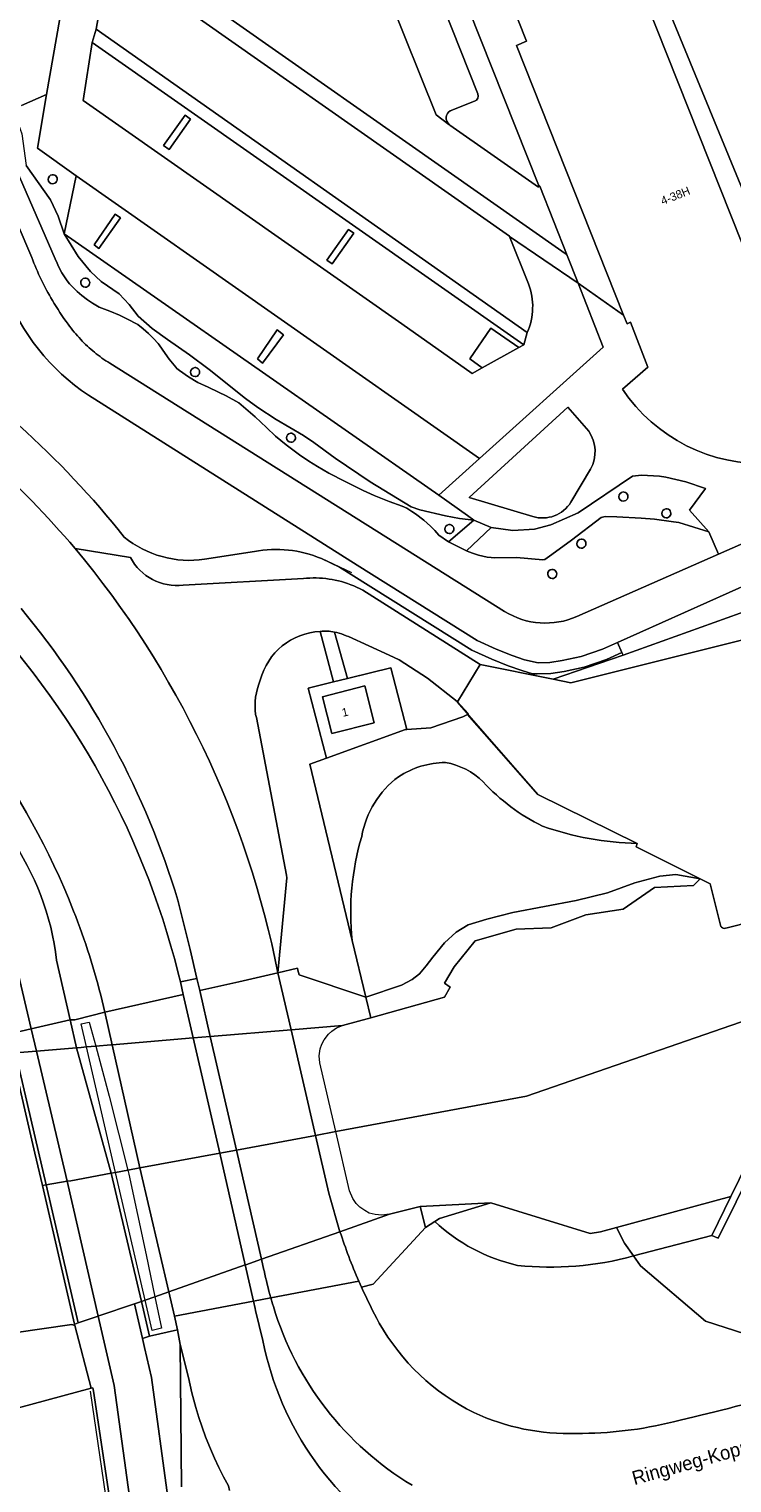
# Model space of a CAD drawing. Header units: metres. Extents: x 151448 to 154749, y 463108 to 465296.
# Tile 393 of 449: x 154419 to 154482, y 464088 to 464219. Entities that reach past the tile are written whole.
import ezdxf
from ezdxf.enums import TextEntityAlignment as Align

# ---------------------------------------------------------------- set-up
doc = ezdxf.new("R2010")
doc.units = ezdxf.units.M
for name, color, linetype, lineweight in [('B-PV-GK-BESCHOEIING-G', 253, 'Continuous', 9), ('B-PV-GR-BEPLANTING_CULTUUR_BOSPLANTSOEN-GV', 253, 'Continuous', 9), ('B-PV-GR-BOS_LOOF-GV', 253, 'Continuous', 9), ('B-PV-GR-GROENVOORZIENING-GV', 253, 'Continuous', 9), ('B-PV-IE-TERREINAFSCHEIDING_KUNSTMATIG_HEKWERK-G', 253, 'Continuous', 9), ('B-PV-IE-TERREINAFSCHEIDING_KUNSTMATIG_MUUR-GV', 253, 'Continuous', 9), ('B-PV-KW-KUNSTWERK_DEK-GV', 253, 'Continuous', 9), ('B-PV-KW-KUNSTWERK_LANDHOOFD-GV', 253, 'Continuous', 9), ('B-PV-OG-BEBOUWING-GV', 1, 'Continuous', 9), ('B-PV-OG-BEBOUWING-T18', 2, 'Continuous', 9), ('B-PV-OG-TERREIN_BEGROEID-GV', 253, 'Continuous', 9), ('B-PV-OG-TERREIN_ERF-GV', 253, 'Continuous', 9), ('B-PV-OG-TERREIN_OEVER-GV', 253, 'Continuous', 9), ('B-PV-OG-TOPOGRAFIE-T18', 2, 'Continuous', 9), ('B-PV-OG-WATER-GV', 253, 'Continuous', 9), ('B-PV-OG-WATER_KANAAL-GV', 253, 'Continuous', 9), ('B-PV-VH-GESLOTENVERHARDING_ASFALT-GV', 253, 'Continuous', 9), ('B-PV-VH-GESLOTENVERHARDING_BETON-GV', 253, 'Continuous', 9), ('B-PV-VH-OPENVERHARDING_BETONSTRAATSTEEN-GV', 253, 'Continuous', 9), ('B-PV-VH-OPENVERHARDING_SIERBESTRATING-GV', 253, 'Continuous', 9), ('B-PV-VH-OPENVERHARDING_TEGEL-GV', 253, 'Continuous', 9)]:
    doc.layers.add(name, color=color, linetype=linetype, lineweight=lineweight)
doc.styles.add('Drong', font='txt', dxfattribs={"height": 1.8})

msp = doc.modelspace()

# ---------------------------------------------------------------- linework, layer by layer
at = {"layer": 'B-PV-GK-BESCHOEIING-G', "flags": 128}
for points in [[(154471.877, 464111.035), (154482.195, 464113.84)], [(154454.172, 464112.927), (154460.564, 464113.267)], [(154460.564, 464113.267), (154469.512, 464110.478), (154470.433, 464110.643), (154471.877, 464111.035)], [(154423.044, 464102.211), (154422.792, 464102.292), (154417.594, 464101.529), (154417.6, 464101.439), (154413.927, 464100.912)]]:
    msp.add_lwpolyline(points, dxfattribs=at)
at = {"layer": 'B-PV-GR-BEPLANTING_CULTUUR_BOSPLANTSOEN-GV', "flags": 128}
for points in [[(154472.368, 464162.84), (154472.48, 464162.591), (154491.229, 464169.335), (154490.094, 464171.871), (154471.96, 464163.753)], [(154424.522, 464096.556), (154423.044, 464102.211), (154422.792, 464102.292), (154417.594, 464101.529), (154417.6, 464101.439), (154413.927, 464100.912), (154412.953, 464097.822), (154397.146, 464094.564), (154398.289, 464089.476)]]:
    msp.add_lwpolyline(points, close=True, dxfattribs=at)
for points in [[(154424.522, 464096.556), (154398.289, 464089.476)], [(154426.678, 464083.275), (154424.732, 464096.3), (154424.67, 464096.596), (154424.522, 464096.556)]]:
    msp.add_lwpolyline(points, dxfattribs=at)
at = {"layer": 'B-PV-GR-BOS_LOOF-GV', "flags": 128}
for points in [[(154418.244, 464212.135), (154420.504, 464213.125), (154423.28, 464229.064), (154422.849, 464229.36), (154423.093, 464229.775), (154422.459, 464230.22), (154418.467, 464228.662)], [(154449.274, 464131.778), (154452.486, 464132.874), (154453.459, 464133.369), (154454.107, 464133.903), (154454.733, 464134.621), (154455.327, 464135.395), (154456.373, 464136.686), (154457.423, 464137.649), (154458.493, 464138.306), (154460.194, 464138.826), (154462.526, 464139.412), (154468.248, 464140.489), (154471.076, 464141.176), (154473.544, 464142.076), (154475.79, 464142.702), (154477.213, 464142.827), (154479.42, 464142.444), (154473.637, 464145.33), (154473.741, 464145.636)], [(154448.049, 464136.887), (154449.274, 464131.778)]]:
    msp.add_lwpolyline(points, dxfattribs=at)
at = {"layer": 'B-PV-GR-BOS_LOOF-GV'}
for points in [[(154456.455, 464152.928, 0.1449217), (154452.231, 464151.643)], [(154459.855, 464151.195, 0.1544599), (154456.455, 464152.928)], [(154452.231, 464151.643, 0.1890301), (154448.91, 464146.276)], [(154465.207, 464147.205, -0.0941326), (154459.855, 464151.195)], [(154448.91, 464146.276, 0.097465), (154448.049, 464136.887)], [(154473.741, 464145.636, -0.07963), (154465.207, 464147.205)]]:
    msp.add_lwpolyline(points, format="xyb", dxfattribs=at)
at = {"layer": 'B-PV-GR-GROENVOORZIENING-GV'}
for points in [[(154421.023, 464205.898, 0.9365011), (154421.052, 464205.079)], [(154421.052, 464205.079, 1.0439022), (154421.023, 464205.898)], [(154423.953, 464196.576, 0.9389401), (154423.982, 464195.757)], [(154423.982, 464195.757, 1.0414631), (154423.953, 464196.576)], [(154433.858, 464188.521, 0.93784), (154433.887, 464187.701)], [(154433.887, 464187.701, 1.0402367), (154433.858, 464188.521)], [(154442.501, 464182.603, 0.9365011), (154442.53, 464181.784)], [(154442.53, 464181.784, 1.0439878), (154442.501, 464182.603)], [(154472.465, 464177.31, 0.93659), (154472.494, 464176.491)], [(154472.494, 464176.491, 1.0439022), (154472.465, 464177.31)], [(154476.336, 464175.789, 0.9365011), (154476.365, 464174.97)], [(154476.365, 464174.97, 1.0439022), (154476.336, 464175.789)], [(154456.777, 464174.374, 0.9354041), (154456.806, 464173.554)], [(154456.806, 464173.554, 1.0426727), (154456.777, 464174.374)], [(154468.678, 464173.062, 0.9389401), (154468.707, 464172.243)], [(154468.707, 464172.243, 1.0414631), (154468.678, 464173.062)], [(154466.046, 464170.331, 0.9365011), (154466.075, 464169.512)], [(154466.075, 464169.512, 1.0439878), (154466.046, 464170.331)]]:
    msp.add_lwpolyline(points, format="xyb", dxfattribs=at)
at = {"layer": 'B-PV-IE-TERREINAFSCHEIDING_KUNSTMATIG_HEKWERK-G'}
for points in [[(154427.51, 464173.249, 0.0829566), (154407.031, 464191.658)], [(154427.51, 464173.249, 0.210318), (154434.741, 464171.244)], [(154445.276, 464171.301, 0.1489637), (154439.234, 464171.943)]]:
    msp.add_lwpolyline(points, format="xyb", dxfattribs=at)
at = {"layer": 'B-PV-IE-TERREINAFSCHEIDING_KUNSTMATIG_HEKWERK-G', "flags": 128}
for points in [[(154439.234, 464171.943), (154434.741, 464171.244)], [(154448.036, 464170.02), (154445.276, 464171.301)], [(154498.439, 464154.867), (154495.362, 464167.002), (154467.767, 464160.102), (154459.602, 464161.772)], [(154459.602, 464161.772), (154457.506, 464158.359), (154464.776, 464150.042), (154473.741, 464145.636)], [(154426.346, 464083.374), (154424.475, 464096.296)]]:
    msp.add_lwpolyline(points, dxfattribs=at)
msp.add_lwpolyline([(154445.731, 464153.329), (154452.866, 464155.902), (154452.988, 464155.91), (154451.534, 464161.473), (154444.084, 464159.627)], close=True, dxfattribs=at)
at = {"layer": 'B-PV-IE-TERREINAFSCHEIDING_KUNSTMATIG_MUUR-GV', "flags": 128}
msp.add_lwpolyline([(154417.384, 464126.74), (154417.405, 464126.605), (154419.45, 464117.726), (154420.127, 464114.804), (154423.018, 464102.325), (154423.046, 464102.329), (154423.35, 464102.434), (154420.468, 464114.863), (154417.707, 464126.767), (154417.305, 464128.502), (154417.252, 464128.733), (154416.931, 464128.692)], close=True, dxfattribs=at)
at = {"layer": 'B-PV-KW-KUNSTWERK_DEK-GV', "flags": 128}
for points in [[(154446.954, 464110.657), (154451.425, 464112.226), (154450.737, 464112.13), (154450.131, 464112.21), (154449.592, 464112.335), (154449.19, 464112.566), (154448.745, 464112.868), (154448.413, 464113.198), (154448.115, 464113.641), (154447.803, 464114.351), (154446.565, 464119.671), (154445.125, 464125.861), (154445.088, 464126.516), (154445.172, 464127.12), (154445.322, 464127.54), (154445.535, 464127.931), (154445.926, 464128.466), (154446.22, 464128.735), (154446.626, 464129.01), (154447.187, 464129.246), (154442.547, 464128.856), (154441.364, 464133.973), (154437.838, 464133.174), (154434.312, 464132.375), (154434.058, 464133.478), (154432.568, 464133.175), (154432.828, 464132.036), (154425.746, 464130.429), (154423.182, 464129.768), (154423.047, 464129.76), (154422.644, 464129.735), (154419.119, 464128.921), (154417.305, 464128.502)], [(154417.405, 464126.605), (154419.45, 464117.726), (154420.127, 464114.804), (154423.018, 464102.325), (154423.046, 464102.329), (154423.35, 464102.434), (154425.145, 464103.041), (154425.221, 464103.067)], [(154446.954, 464110.657), (154446.949, 464110.655), (154439.876, 464108.172), (154438.456, 464107.673), (154438.404, 464107.655), (154431.531, 464105.242), (154431.52, 464105.238), (154430.271, 464104.8), (154429.399, 464104.493), (154429.056, 464104.373), (154428.44, 464104.163), (154429.149, 464101.038), (154429.782, 464101.25), (154432.317, 464101.821), (154432.039, 464103.031), (154439.151, 464104.388), (154440.72, 464104.688), (154448.652, 464106.205)], [(154425.221, 464103.067), (154428.44, 464104.163), (154429.149, 464101.038), (154429.782, 464101.25), (154432.317, 464101.821), (154432.039, 464103.031), (154439.151, 464104.388), (154440.72, 464104.688), (154448.652, 464106.205)]]:
    msp.add_lwpolyline(points, dxfattribs=at)
msp.add_lwpolyline([(154424.941, 464127.375), (154426.154, 464122.865), (154427.834, 464116.203), (154427.928, 464115.828), (154429.489, 464108.577), (154430.271, 464104.8), (154430.859, 464101.963), (154430.036, 464101.749), (154429.399, 464104.493), (154426.729, 464115.998), (154424.105, 464127.305), (154423.625, 464129.372), (154424.358, 464129.543)], close=True, dxfattribs=at)
at = {"layer": 'B-PV-KW-KUNSTWERK_DEK-GV'}
msp.add_lwpolyline([(154448.652, 464106.205, -0.0256454), (154446.954, 464110.657)], format="xyb", dxfattribs=at)
msp.add_lwpolyline([(154448.652, 464106.205, -0.0256454), (154446.954, 464110.657)], format="xyb", dxfattribs=at)
at = {"layer": 'B-PV-KW-KUNSTWERK_LANDHOOFD-GV', "flags": 128}
msp.add_lwpolyline([(154417.707, 464126.767), (154419.583, 464126.925), (154419.606, 464126.927), (154423.212, 464127.23), (154423.638, 464127.266), (154424.105, 464127.305), (154424.941, 464127.375), (154426.299, 464127.49), (154426.419, 464127.5), (154433.725, 464128.114), (154433.735, 464128.115), (154435.262, 464128.243), (154442.547, 464128.856), (154441.364, 464133.973), (154437.838, 464133.174), (154434.312, 464132.375), (154434.058, 464133.478), (154432.568, 464133.175), (154432.828, 464132.036), (154425.746, 464130.429), (154423.182, 464129.768), (154423.047, 464129.76), (154422.644, 464129.735), (154419.119, 464128.921), (154417.305, 464128.502)], dxfattribs=at)
at = {"layer": 'B-PV-OG-BEBOUWING-GV', "flags": 128}
for points in [[(154454.707, 464285.349), (154447.209, 464282.44), (154447.989, 464280.395), (154448.159, 464279.95), (154449.004, 464280.285), (154449.615, 464278.742), (154440.985, 464275.318), (154463.758, 464217.936), (154462.865, 464217.54), (154472.516, 464193.244), (154472.825, 464192.466), (154473.15, 464192.613), (154474.715, 464188.563), (154472.42, 464186.57)], [(154485.636, 464198.169), (154485.692, 464198.08), (154484.096, 464197.429), (154473.558, 464223.962), (154452.517, 464276.936), (154454.024, 464277.548), (154455.014, 464275.111), (154458.864, 464276.675), (154457.729, 464279.544), (154455.675, 464279.319), (154455.285, 464282.769), (154455.483, 464282.859)], [(154467.483, 464184.962), (154458.598, 464176.816), (154464.322, 464175.089)], [(154469.37, 464182.784), (154467.483, 464184.962)], [(154467.776, 464176.398), (154469.536, 464179.357)]]:
    msp.add_lwpolyline(points, dxfattribs=at)
at = {"layer": 'B-PV-OG-BEBOUWING-GV'}
for points in [[(154472.42, 464186.57, 0.2620014), (154485.723, 464179.867)], [(154469.536, 464179.357, 0.2894794), (154469.37, 464182.784)], [(154464.322, 464175.089, 0.3373369), (154467.776, 464176.398)]]:
    msp.add_lwpolyline(points, format="xyb", dxfattribs=at)
at = {"layer": 'B-PV-OG-BEBOUWING-GV', "flags": 128}
msp.add_lwpolyline([(154446.214, 464155.536), (154450.023, 464156.516), (154449.191, 464159.839), (154445.382, 464158.859)], close=True, dxfattribs=at)
at = {"layer": 'B-PV-OG-TERREIN_BEGROEID-GV', "flags": 128}
for points in [[(154484.611, 464201.189), (154486.296, 464201.86), (154485.428, 464204.109), (154489.311, 464205.626), (154483.447, 464227.894), (154483.061, 464229.391), (154474.581, 464225.991), (154475.043, 464224.551), (154475.91, 464222.419)], [(154494.573, 464166.805), (154491.229, 464169.335), (154472.48, 464162.591), (154466.154, 464160.432), (154467.767, 464160.102)], [(154523.972, 464124.815), (154505.109, 464118.146), (154508.716, 464115.524), (154508.346, 464115.092), (154500.454, 464120.705), (154499.01, 464118.464), (154486.739, 464115.34), (154484.286, 464116.632), (154481.05, 464110.079), (154480.474, 464110.308), (154473.417, 464108.472), (154474.04, 464107.589), (154479.886, 464102.581), (154483.444, 464101.444), (154489.565, 464101.444), (154492.411, 464102.155), (154516.608, 464111.112), (154519.881, 464112.676), (154521.874, 464114.24), (154523.297, 464116.23), (154523.867, 464118.931)]]:
    msp.add_lwpolyline(points, close=True, dxfattribs=at)
for points in [[(154462.245, 464200.316), (154462.232, 464200.348), (154426.161, 464225.667), (154424.969, 464219.005), (154424.968, 464218.999), (154463.839, 464191.673)], [(154463.949, 464196.052), (154462.245, 464200.316)], [(154472.368, 464162.84), (154471.96, 464163.753), (154470.623, 464163.155), (154468.681, 464162.496), (154466.989, 464162.114), (154465.878, 464161.949), (154464.831, 464161.922), (154463.597, 464162.197), (154462.461, 464162.575), (154461.022, 464163.15), (154459.324, 464163.924), (154448.502, 464170.72), (154424.287, 464186.027)], [(154423.073, 464172.229), (154428.06, 464171.416)], [(154434.741, 464171.244), (154439.234, 464171.943)], [(154439.234, 464171.943), (154434.741, 464171.244)], [(154445.276, 464171.301), (154446.914, 464170.541), (154447.961, 464169.879), (154458.849, 464163.042), (154460.629, 464162.23), (154462.117, 464161.635), (154463.33, 464161.232), (154464.306, 464160.908), (154464.734, 464160.919), (154465.965, 464160.951), (154467.173, 464161.13), (154468.953, 464161.532), (154470.989, 464162.223), (154472.368, 464162.84)], [(154472.48, 464162.591), (154472.368, 464162.84), (154470.989, 464162.223), (154468.953, 464161.532), (154467.173, 464161.13), (154465.965, 464160.951), (154464.734, 464160.919), (154464.306, 464160.908), (154463.33, 464161.232), (154462.117, 464161.635), (154460.629, 464162.23), (154458.849, 464163.042), (154447.961, 464169.879), (154446.914, 464170.541), (154445.276, 464171.301)], [(154432.818, 464168.922), (154443.658, 464169.509)], [(154448.187, 464168.848), (154448.998, 464168.456), (154459.602, 464161.772), (154466.154, 464160.432), (154472.48, 464162.591)], [(154443.119, 464134.389), (154443.12, 464134.389), (154443.163, 464134.208), (154443.262, 464133.789), (154449.274, 464131.778), (154448.049, 464136.887), (154444.235, 464152.789), (154445.731, 464153.329), (154444.084, 464159.627), (154446.368, 464160.193), (154445.173, 464164.749)], [(154446.464, 464164.692), (154447.618, 464160.503), (154451.534, 464161.473), (154452.988, 464155.91)], [(154452.988, 464155.91), (154455.132, 464156.047), (154458.031, 464157.062), (154458.457, 464157.271), (154458.535, 464157.309), (154457.536, 464158.408), (154457.522, 464158.424), (154454.853, 464160.54), (154452.275, 464162.172), (154451.39, 464162.592), (154447.729, 464164.291), (154447.519, 464164.361), (154447.298, 464164.447)], [(154439.34, 464157.251), (154439.415, 464156.986), (154442.128, 464142.772), (154442.177, 464142.55), (154441.364, 464133.973), (154443.119, 464134.389)], [(154473.741, 464145.636), (154464.776, 464150.042), (154458.457, 464157.271), (154458.031, 464157.062), (154455.132, 464156.047), (154452.988, 464155.91), (154452.866, 464155.902), (154445.731, 464153.329), (154444.235, 464152.789), (154448.049, 464136.887)], [(154422.948, 464139.545), (154422.495, 464140.695)], [(154432.381, 464133.947), (154432.568, 464133.175), (154434.058, 464133.478), (154433.461, 464136.078), (154432.336, 464140.52)], [(154421.415, 464135.109), (154422.644, 464129.735)], [(154553.553, 464132.748), (154551.981, 464132.089), (154548.982, 464134.158), (154548.589, 464134.009), (154523.972, 464124.815), (154523.867, 464118.931), (154523.297, 464116.23), (154521.874, 464114.24), (154519.881, 464112.676), (154516.608, 464111.112), (154492.411, 464102.155), (154489.565, 464101.444), (154483.444, 464101.444), (154479.886, 464102.581), (154474.04, 464107.589), (154473.417, 464108.472)], [(154422.644, 464129.735), (154423.047, 464129.76), (154423.182, 464129.768), (154425.746, 464130.429), (154425.511, 464131.452)], [(154455.491, 464111.585), (154454.65, 464111.042), (154449.954, 464105.918), (154448.901, 464105.655)], [(154432.674, 464087.671), (154432.56, 464100.477), (154432.317, 464101.821), (154429.782, 464101.25)], [(154429.782, 464101.25), (154429.149, 464101.038), (154429.334, 464100.221), (154429.953, 464097.529), (154431.438, 464086.714)]]:
    msp.add_lwpolyline(points, dxfattribs=at)
at = {"layer": 'B-PV-OG-TERREIN_BEGROEID-GV'}
for points in [[(154463.839, 464191.673, 0.1950191), (154463.949, 464196.052)], [(154424.287, 464186.027, -0.155417), (154416.731, 464195.476)], [(154407.031, 464191.658, -0.0829566), (154427.51, 464173.249)], [(154427.51, 464173.249, 0.0829566), (154407.031, 464191.658)], [(154405.949, 464187.447, -0.0697528), (154423.073, 464172.229)], [(154427.51, 464173.249, 0.210318), (154434.741, 464171.244)], [(154434.741, 464171.244, -0.210318), (154427.51, 464173.249)], [(154428.06, 464171.416, 0.3157391), (154432.818, 464168.922)], [(154439.234, 464171.943, -0.1489637), (154445.276, 464171.301)], [(154445.276, 464171.301, 0.1489637), (154439.234, 464171.943)], [(154412.617, 464168.594, -0.1370897), (154432.381, 464133.947)], [(154443.658, 464169.509, -0.1278584), (154448.187, 464168.848)], [(154422.495, 464140.695, 0.1178093), (154402.35, 464168.136)], [(154432.336, 464140.52, 0.1003923), (154418.201, 464166.812)], [(154445.173, 464164.749, 0.3264563), (154439.766, 464160.36)], [(154447.298, 464164.447, 0.0491463), (154446.464, 464164.692)], [(154439.766, 464160.36, 0.128667), (154439.34, 464157.251)], [(154408.314, 464154.022, -0.2499492), (154421.415, 464135.109)], [(154452.231, 464151.643, -0.1449217), (154456.455, 464152.928)], [(154456.455, 464152.928, -0.1544599), (154459.855, 464151.195)], [(154448.91, 464146.276, -0.1890301), (154452.231, 464151.643)], [(154459.855, 464151.195, 0.0941326), (154465.207, 464147.205)], [(154448.049, 464136.887, -0.097465), (154448.91, 464146.276)], [(154465.207, 464147.205, 0.07963), (154473.741, 464145.636)], [(154425.511, 464131.452, 0.0342014), (154422.948, 464139.545)], [(154462.943, 464107.623, -0.1331379), (154455.491, 464111.585)], [(154473.417, 464108.472, -0.094059), (154462.943, 464107.623)], [(154448.901, 464105.655, 0.0200968), (154450.494, 464102.421)], [(154450.494, 464102.421, 0.148803), (154459.008, 464094.356)], [(154477.001, 464093.521, 0.0238995), (154496.672, 464099.067)], [(154459.008, 464094.356, 0.1177032), (154468.268, 464092.484)], [(154468.268, 464092.484, 0.0626366), (154477.001, 464093.521)]]:
    msp.add_lwpolyline(points, format="xyb", dxfattribs=at)
at = {"layer": 'B-PV-OG-TERREIN_ERF-GV', "flags": 128}
for points in [[(154464.833, 464204.982), (154464.973, 464204.876), (154467.437, 464198.629), (154468.426, 464196.124), (154472.516, 464193.244), (154462.865, 464217.54), (154463.758, 464217.936), (154440.985, 464275.318), (154449.615, 464278.742), (154449.004, 464280.285), (154448.159, 464279.95), (154447.989, 464280.395), (154446.742, 464279.913), (154446.087, 464279.659), (154443.524, 464278.668), (154442.918, 464278.434), (154441.661, 464277.947), (154440.625, 464277.547), (154439.574, 464280.329), (154435.513, 464278.718)], [(154445.731, 464153.329), (154452.866, 464155.902), (154452.988, 464155.91), (154451.534, 464161.473), (154447.618, 464160.503), (154446.368, 464160.193), (154444.084, 464159.627)], [(154446.214, 464155.536), (154445.382, 464158.859), (154449.191, 464159.839), (154450.023, 464156.516)]]:
    msp.add_lwpolyline(points, close=True, dxfattribs=at)
for points in [[(154494.573, 464166.805), (154467.767, 464160.102), (154466.154, 464160.432), (154459.602, 464161.772), (154457.536, 464158.408), (154458.535, 464157.309), (154458.457, 464157.271), (154464.776, 464150.042), (154473.741, 464145.636), (154473.637, 464145.33), (154479.42, 464142.444), (154480.318, 464141.996), (154481.276, 464138.151)], [(154481.59, 464137.982), (154481.986, 464138.079), (154483.999, 464138.572)], [(154485.163, 464119.898), (154482.195, 464113.84), (154480.474, 464110.308), (154481.05, 464110.079), (154484.286, 464116.632)]]:
    msp.add_lwpolyline(points, dxfattribs=at)
at = {"layer": 'B-PV-OG-TERREIN_ERF-GV'}
msp.add_lwpolyline([(154481.276, 464138.151, 0.1228882), (154481.59, 464137.982)], format="xyb", dxfattribs=at)
at = {"layer": 'B-PV-OG-TERREIN_OEVER-GV', "flags": 128}
for points in [[(154479.42, 464142.444), (154477.213, 464142.827), (154475.79, 464142.702), (154473.544, 464142.076), (154471.076, 464141.176), (154468.248, 464140.489), (154462.526, 464139.412), (154460.194, 464138.826), (154458.493, 464138.306), (154457.423, 464137.649), (154456.373, 464136.686), (154455.327, 464135.395), (154454.733, 464134.621), (154454.107, 464133.903), (154453.459, 464133.369), (154452.486, 464132.874), (154449.274, 464131.778), (154449.734, 464129.93), (154456.375, 464131.777), (154456.891, 464132.69), (154456.375, 464133.047), (154457.248, 464134.515), (154459.152, 464136.856), (154462.842, 464137.928), (154465.977, 464138.047), (154469.112, 464139.198), (154472.485, 464139.714), (154475.302, 464141.658), (154478.833, 464141.857)], [(154471.877, 464111.035), (154472.609, 464109.618), (154473.417, 464108.472), (154480.474, 464110.308), (154482.195, 464113.84)]]:
    msp.add_lwpolyline(points, close=True, dxfattribs=at)
msp.add_lwpolyline([(154473.417, 464108.472), (154472.609, 464109.618), (154471.877, 464111.035), (154470.433, 464110.643), (154469.512, 464110.478), (154460.564, 464113.267), (154455.915, 464111.858), (154455.491, 464111.585)], dxfattribs=at)
at = {"layer": 'B-PV-OG-TERREIN_OEVER-GV'}
for points in [[(154455.491, 464111.585, 0.1331379), (154462.943, 464107.623)], [(154462.943, 464107.623, 0.094059), (154473.417, 464108.472)]]:
    msp.add_lwpolyline(points, format="xyb", dxfattribs=at)
at = {"layer": 'B-PV-OG-WATER-GV', "flags": 128}
msp.add_lwpolyline([(154417.594, 464101.529), (154422.792, 464102.292), (154423.044, 464102.211), (154423.018, 464102.325), (154420.127, 464114.804), (154419.45, 464117.726), (154417.405, 464126.605)], dxfattribs=at)
at = {"layer": 'B-PV-OG-WATER_KANAAL-GV', "flags": 128}
for points in [[(154481.276, 464138.151), (154480.318, 464141.996), (154479.42, 464142.444), (154478.833, 464141.857), (154475.302, 464141.658), (154472.485, 464139.714), (154469.112, 464139.198), (154465.977, 464138.047), (154462.842, 464137.928), (154459.152, 464136.856), (154457.248, 464134.515), (154456.375, 464133.047), (154456.891, 464132.69), (154456.375, 464131.777), (154449.734, 464129.93), (154447.187, 464129.246), (154442.547, 464128.856), (154435.262, 464128.243), (154433.735, 464128.115), (154433.725, 464128.114), (154426.419, 464127.5), (154426.299, 464127.49), (154424.941, 464127.375), (154424.105, 464127.305), (154423.638, 464127.266), (154423.212, 464127.23), (154419.606, 464126.927), (154419.583, 464126.925), (154417.707, 464126.767)], [(154483.999, 464138.572), (154481.986, 464138.079), (154481.59, 464137.982)], [(154417.405, 464126.605), (154419.45, 464117.726), (154420.127, 464114.804), (154420.468, 464114.863), (154422.367, 464115.194), (154422.69, 464115.25), (154426.323, 464115.923), (154426.729, 464115.998), (154427.834, 464116.203), (154428.901, 464116.4), (154436.131, 464117.739), (154437.611, 464118.013), (154444.751, 464119.335), (154446.565, 464119.671), (154463.772, 464122.858), (154483.842, 464129.818), (154483.825, 464129.892), (154483.579, 464129.831)], [(154483.842, 464129.818), (154463.772, 464122.858), (154446.565, 464119.671), (154444.751, 464119.335), (154437.611, 464118.013), (154436.131, 464117.739), (154428.901, 464116.4), (154427.834, 464116.203), (154426.729, 464115.998), (154426.323, 464115.923), (154422.69, 464115.25), (154422.367, 464115.194), (154420.468, 464114.863), (154420.127, 464114.804), (154423.018, 464102.325), (154423.046, 464102.329), (154423.35, 464102.434), (154425.145, 464103.041), (154425.221, 464103.067), (154428.44, 464104.163), (154429.056, 464104.373), (154429.399, 464104.493), (154430.271, 464104.8), (154431.52, 464105.238), (154431.531, 464105.242), (154438.404, 464107.655), (154438.456, 464107.673), (154439.876, 464108.172), (154446.949, 464110.655), (154446.954, 464110.657), (154451.425, 464112.226), (154454.172, 464112.927), (154460.564, 464113.267), (154469.512, 464110.478), (154470.433, 464110.643), (154471.877, 464111.035), (154482.195, 464113.84), (154485.163, 464119.898)]]:
    msp.add_lwpolyline(points, dxfattribs=at)
at = {"layer": 'B-PV-OG-WATER_KANAAL-GV'}
msp.add_lwpolyline([(154481.59, 464137.982, -0.1228882), (154481.276, 464138.151)], format="xyb", dxfattribs=at)
at = {"layer": 'B-PV-VH-GESLOTENVERHARDING_ASFALT-GV'}
for points in [[(154423.073, 464172.229, 0.0697528), (154405.949, 464187.447)], [(154441.364, 464133.973, 0.1255022), (154423.073, 464172.229)], [(154432.381, 464133.947, 0.1370897), (154412.617, 464168.594)], [(154402.35, 464168.136, -0.1178093), (154422.495, 464140.695)], [(154418.201, 464166.812, -0.1003923), (154432.336, 464140.52)], [(154422.948, 464139.545, -0.0342014), (154425.511, 464131.452)], [(154448.652, 464106.205, -0.0256454), (154446.954, 464110.657)], [(154440.109, 464107.152, 0.0196825), (154440.72, 464104.688)], [(154450.494, 464102.421, -0.0200968), (154448.901, 464105.655)], [(154440.957, 464103.909, 0.1862855), (154453.461, 464087.806)], [(154459.008, 464094.356, -0.148803), (154450.494, 464102.421)], [(154453.428, 464082.055, -0.2166825), (154440.007, 464100.861)], [(154496.672, 464099.067, -0.0238995), (154477.001, 464093.521)], [(154468.268, 464092.484, -0.1177032), (154459.008, 464094.356)], [(154477.001, 464093.521, -0.0626366), (154468.268, 464092.484)]]:
    msp.add_lwpolyline(points, format="xyb", dxfattribs=at)
at = {"layer": 'B-PV-VH-GESLOTENVERHARDING_ASFALT-GV', "flags": 128}
for points in [[(154422.495, 464140.695), (154422.948, 464139.545)], [(154432.336, 464140.52), (154433.461, 464136.078), (154434.058, 464133.478), (154434.312, 464132.375), (154437.838, 464133.174), (154441.364, 464133.973)], [(154425.511, 464131.452), (154425.746, 464130.429), (154432.828, 464132.036), (154432.568, 464133.175), (154432.381, 464133.947)], [(154446.954, 464110.657), (154445.954, 464114.129), (154444.751, 464119.335), (154442.547, 464128.856), (154441.364, 464133.973), (154437.838, 464133.174), (154434.312, 464132.375)], [(154434.312, 464132.375), (154435.262, 464128.243), (154437.611, 464118.013), (154439.876, 464108.172), (154440.099, 464107.203), (154440.109, 464107.152)], [(154440.72, 464104.688), (154448.652, 464106.205)], [(154448.901, 464105.655), (154448.652, 464106.205), (154440.72, 464104.688), (154440.882, 464104.148), (154440.957, 464103.909)], [(154440.007, 464100.861), (154439.344, 464103.544), (154439.299, 464103.74), (154439.151, 464104.388), (154432.039, 464103.031), (154432.317, 464101.821), (154432.56, 464100.477), (154433.309, 464097.507), (154433.607, 464096.147), (154433.963, 464094.805), (154434.234, 464093.916), (154434.523, 464093.04), (154434.843, 464092.169), (154435.185, 464091.307), (154435.643, 464090.245), (154436.038, 464089.405), (154436.456, 464088.578), (154436.896, 464087.765), (154436.986, 464087.32)], [(154436.986, 464087.32), (154436.896, 464087.765), (154436.456, 464088.578), (154436.038, 464089.405), (154435.643, 464090.245), (154435.185, 464091.307), (154434.843, 464092.169), (154434.523, 464093.04), (154434.234, 464093.916), (154433.963, 464094.805), (154433.607, 464096.147), (154433.309, 464097.507), (154432.56, 464100.477), (154432.674, 464087.671)]]:
    msp.add_lwpolyline(points, dxfattribs=at)
msp.add_lwpolyline([(154431.531, 464105.242), (154432.039, 464103.031), (154439.151, 464104.388), (154438.404, 464107.655), (154436.131, 464117.739), (154433.725, 464128.114), (154432.828, 464132.036), (154425.746, 464130.429), (154426.419, 464127.5), (154428.901, 464116.4)], close=True, dxfattribs=at)
at = {"layer": 'B-PV-VH-GESLOTENVERHARDING_BETON-GV', "flags": 128}
for points in [[(154449.734, 464129.93), (154449.274, 464131.778), (154443.262, 464133.789), (154443.163, 464134.208), (154443.12, 464134.389), (154443.119, 464134.389), (154441.364, 464133.973), (154442.547, 464128.856), (154447.187, 464129.246)], [(154426.323, 464115.923), (154429.056, 464104.373), (154429.782, 464101.25), (154432.317, 464101.821), (154432.039, 464103.031), (154431.531, 464105.242), (154428.901, 464116.4), (154426.419, 464127.5), (154425.746, 464130.429), (154423.182, 464129.768), (154423.047, 464129.76), (154422.644, 464129.735), (154423.212, 464127.23)], [(154426.729, 464115.998), (154424.105, 464127.305), (154423.625, 464129.372), (154424.358, 464129.543), (154424.941, 464127.375), (154426.154, 464122.865), (154427.834, 464116.203), (154427.928, 464115.828), (154429.489, 464108.577), (154430.271, 464104.8), (154430.859, 464101.963), (154430.036, 464101.749), (154429.399, 464104.493)], [(154442.547, 464128.856), (154444.751, 464119.335), (154445.954, 464114.129), (154446.954, 464110.657), (154451.425, 464112.226), (154450.737, 464112.13), (154450.131, 464112.21), (154449.592, 464112.335), (154449.19, 464112.566), (154448.745, 464112.868), (154448.413, 464113.198), (154448.115, 464113.641), (154447.803, 464114.351), (154446.565, 464119.671), (154445.125, 464125.861), (154445.088, 464126.516), (154445.172, 464127.12), (154445.322, 464127.54), (154445.535, 464127.931), (154445.926, 464128.466), (154446.22, 464128.735), (154446.626, 464129.01), (154447.187, 464129.246)], [(154454.172, 464112.927), (154454.65, 464111.042), (154455.491, 464111.585), (154455.915, 464111.858), (154460.564, 464113.267)]]:
    msp.add_lwpolyline(points, close=True, dxfattribs=at)
msp.add_lwpolyline([(154448.652, 464106.205), (154448.901, 464105.655), (154449.954, 464105.918), (154454.65, 464111.042), (154454.172, 464112.927), (154451.425, 464112.226), (154446.954, 464110.657)], dxfattribs=at)
at = {"layer": 'B-PV-VH-GESLOTENVERHARDING_BETON-GV'}
msp.add_lwpolyline([(154446.954, 464110.657, 0.0256454), (154448.652, 464106.205)], format="xyb", dxfattribs=at)
at = {"layer": 'B-PV-VH-OPENVERHARDING_BETONSTRAATSTEEN-GV', "flags": 128}
for points in [[(154461.789, 464298.981), (154452.066, 464292.865), (154443.786, 464289.64), (154436.005, 464286.426), (154427.914, 464283.273), (154420.774, 464280.338), (154412.444, 464277.272), (154405.379, 464274.477), (154405.891, 464273.181), (154406.957, 464270.484), (154408.022, 464267.787), (154409.088, 464265.09), (154410.154, 464262.393), (154411.219, 464259.696), (154412.363, 464256.801), (154412.647, 464256.172), (154412.634, 464255.811), (154412.541, 464255.626), (154422.459, 464230.22), (154423.093, 464229.775), (154426.782, 464227.187), (154467.25, 464198.797), (154467.437, 464198.629)], [(154467.437, 464198.629), (154464.973, 464204.876), (154464.833, 464204.982), (154464.857, 464204.786), (154456.861, 464210.369), (154456.822, 464210.399), (154456.814, 464210.404), (154456.776, 464210.431), (154455.634, 464211.289), (154451.318, 464222.031), (154446.514, 464234.049), (154442.047, 464245.311), (154429.355, 464277.676), (154429.333, 464277.725)], [(154429.355, 464277.676), (154442.047, 464245.311), (154446.514, 464234.049), (154451.318, 464222.031), (154455.634, 464211.289), (154456.776, 464210.431), (154456.814, 464210.404)], [(154459.39, 464213.192), (154446.006, 464246.872), (154433.954, 464278.011)], [(154463.839, 464191.673), (154463.527, 464190.556), (154463.07, 464190.33), (154459.771, 464188.511), (154458.861, 464187.977), (154452.539, 464192.473), (154423.804, 464212.594), (154424.625, 464217.814), (154424.968, 464218.999), (154424.969, 464219.005), (154426.161, 464225.667), (154426.172, 464226.32), (154426.782, 464227.187), (154423.093, 464229.775), (154422.849, 464229.36), (154423.28, 464229.064), (154420.504, 464213.125), (154419.699, 464208.275), (154423.172, 464205.791), (154459.526, 464180.32), (154470.674, 464190.366), (154468.426, 464196.124), (154462.245, 464200.316), (154463.949, 464196.052)], [(154417.539, 464211.69), (154418.262, 464209.587), (154418.677, 464206.717), (154420.855, 464203.625), (154421.55, 464202.167), (154422.102, 464200.58), (154423.172, 464205.791), (154419.699, 464208.275), (154420.504, 464213.125), (154418.244, 464212.135)], [(154456.885, 464211.659), (154459.089, 464212.519)], [(154456.814, 464210.404), (154456.78, 464210.435)], [(154428.06, 464171.416), (154423.073, 464172.229)], [(154443.658, 464169.509), (154432.818, 464168.922)], [(154454.853, 464160.54), (154457.522, 464158.424), (154457.536, 464158.408), (154459.602, 464161.772), (154448.998, 464168.456), (154448.187, 464168.848)], [(154447.298, 464164.447), (154447.519, 464164.361), (154447.729, 464164.291), (154451.39, 464162.592), (154452.275, 464162.172), (154454.853, 464160.54)], [(154441.364, 464133.973), (154442.177, 464142.55), (154442.128, 464142.772), (154439.415, 464156.986), (154439.34, 464157.251)], [(154435.262, 464128.243), (154434.312, 464132.375), (154434.058, 464133.478), (154432.568, 464133.175), (154432.828, 464132.036), (154433.725, 464128.114), (154436.131, 464117.739), (154438.404, 464107.655), (154439.151, 464104.388), (154440.72, 464104.688)], [(154440.109, 464107.152), (154440.099, 464107.203), (154439.876, 464108.172), (154437.611, 464118.013), (154435.262, 464128.243)], [(154440.957, 464103.909), (154440.882, 464104.148), (154440.72, 464104.688), (154439.151, 464104.388)], [(154439.151, 464104.388), (154439.299, 464103.74), (154439.344, 464103.544), (154440.007, 464100.861)]]:
    msp.add_lwpolyline(points, dxfattribs=at)
for points in [[(154458.645, 464189.318), (154460.556, 464192.064), (154463.07, 464190.33), (154463.527, 464190.556), (154424.625, 464217.814), (154423.804, 464212.594), (154452.539, 464192.473), (154458.861, 464187.977), (154459.771, 464188.511)], [(154431.033, 464208.517), (154431.559, 464208.168), (154433.47, 464210.914), (154433.007, 464211.276)], [(154431.033, 464208.517), (154433.007, 464211.276), (154433.47, 464210.914), (154431.559, 464208.168)], [(154422.102, 464200.58), (154455.851, 464177.008), (154459.526, 464180.32), (154423.172, 464205.791)], [(154426.702, 464202.338), (154427.171, 464202.019), (154425.221, 464199.259), (154424.787, 464199.571)], [(154426.702, 464202.338), (154424.787, 464199.571), (154425.221, 464199.259), (154427.171, 464202.019)], [(154459.025, 464174.758), (154458.44, 464175.2), (154455.851, 464177.008), (154422.102, 464200.58), (154423.367, 464198.522), (154424.451, 464197.183), (154425.437, 464196.286), (154427.049, 464195.156), (154427.942, 464194.207), (154428.751, 464193.148), (154430.026, 464192.037), (154431.405, 464191.059), (154433.375, 464189.675), (154435.171, 464188.351), (154438.424, 464185.747), (154439.559, 464184.91), (154441.189, 464183.85), (154443.666, 464182.406), (154444.587, 464181.766), (154446.514, 464180.342), (154449.663, 464178.234), (154453.381, 464175.957), (154454.145, 464175.694), (154456.453, 464175.148), (154457.739, 464174.911)], [(154445.782, 464198.189), (154447.719, 464200.974), (154448.191, 464200.636), (154446.237, 464197.854)], [(154445.782, 464198.189), (154446.237, 464197.854), (154448.191, 464200.636), (154447.719, 464200.974)], [(154459.771, 464188.511), (154463.07, 464190.33), (154460.556, 464192.064), (154458.645, 464189.318)], [(154441.869, 464191.482), (154441.303, 464191.916), (154439.516, 464189.298), (154439.965, 464188.912)], [(154441.869, 464191.482), (154439.965, 464188.912), (154439.516, 464189.298), (154441.303, 464191.916)], [(154460.582, 464174.11), (154459.025, 464174.758), (154456.749, 464172.805), (154458.372, 464172.009)]]:
    msp.add_lwpolyline(points, close=True, dxfattribs=at)
at = {"layer": 'B-PV-VH-OPENVERHARDING_BETONSTRAATSTEEN-GV'}
for points in [[(154459.089, 464212.519, 0.4110982), (154459.39, 464213.192)], [(154456.78, 464210.435, -0.492666), (154456.885, 464211.659)], [(154421.052, 464205.079, -0.9365011), (154421.023, 464205.898)], [(154421.023, 464205.898, -1.0439022), (154421.052, 464205.079)], [(154463.949, 464196.052, -0.1950191), (154463.839, 464191.673)], [(154423.073, 464172.229, -0.1255022), (154441.364, 464133.973)], [(154432.818, 464168.922, -0.3157391), (154428.06, 464171.416)], [(154448.187, 464168.848, 0.1278584), (154443.658, 464169.509)], [(154439.766, 464160.36, -0.3264563), (154445.173, 464164.749)], [(154445.173, 464164.749, -0.0720677), (154446.464, 464164.692)], [(154446.464, 464164.692, -0.0491463), (154447.298, 464164.447)], [(154439.34, 464157.251, -0.128667), (154439.766, 464160.36)], [(154440.72, 464104.688, -0.0196825), (154440.109, 464107.152)], [(154453.461, 464087.806, -0.1862855), (154440.957, 464103.909)], [(154440.007, 464100.861, 0.2166825), (154453.428, 464082.055)]]:
    msp.add_lwpolyline(points, format="xyb", dxfattribs=at)
at = {"layer": 'B-PV-VH-OPENVERHARDING_SIERBESTRATING-GV', "flags": 128}
msp.add_lwpolyline([(154415.72, 464211.031), (154421.292, 464198.329), (154421.447, 464197.925), (154421.581, 464197.627), (154421.887, 464197.054), (154422.181, 464196.596), (154422.376, 464196.334), (154422.581, 464196.08), (154422.869, 464195.76), (154423.278, 464195.365), (154423.678, 464195.022), (154424.207, 464194.618), (154424.643, 464194.32), (154425.246, 464193.957), (154426.198, 464193.591), (154427.065, 464193.231), (154427.741, 464192.916), (154428.741, 464192.4), (154429.221, 464192), (154429.683, 464191.582), (154430.132, 464191.142), (154430.558, 464190.689), (154430.661, 464190.574), (154431.181, 464189.787), (154431.554, 464189.28), (154432.149, 464188.551), (154432.256, 464188.436), (154432.478, 464188.258), (154433.287, 464187.685), (154434.141, 464187.174), (154435.078, 464186.751), (154436.012, 464186.307), (154436.701, 464185.96), (154437.838, 464185.356), (154439.318, 464184.076), (154440.341, 464183.125), (154441.141, 464182.342), (154442.114, 464181.56), (154442.709, 464181.107), (154443.314, 464180.667), (154444.136, 464180.098), (154444.918, 464179.591), (154445.954, 464178.996), (154447.407, 464178.249), (154449.047, 464177.445), (154450.047, 464176.978), (154451.394, 464176.454), (154452.572, 464176.027), (154452.972, 464175.836), (154453.429, 464175.56), (154453.767, 464175.334), (154454.523, 464174.76), (154455.127, 464174.218), (154455.505, 464173.831), (154455.865, 464173.427), (154456.749, 464172.805), (154459.025, 464174.758), (154457.739, 464174.911), (154456.453, 464175.148), (154454.145, 464175.694), (154453.381, 464175.957), (154449.663, 464178.234), (154446.514, 464180.342), (154444.587, 464181.766), (154443.666, 464182.406), (154441.189, 464183.85), (154439.559, 464184.91), (154438.424, 464185.747), (154435.171, 464188.351), (154433.375, 464189.675), (154431.405, 464191.059), (154430.026, 464192.037), (154428.751, 464193.148), (154427.942, 464194.207), (154427.049, 464195.156), (154425.437, 464196.286), (154424.451, 464197.183), (154423.367, 464198.522), (154422.102, 464200.58), (154421.55, 464202.167), (154420.855, 464203.625), (154418.677, 464206.717)], dxfattribs=at)
at = {"layer": 'B-PV-VH-OPENVERHARDING_SIERBESTRATING-GV'}
for points in [[(154423.982, 464195.757, -0.9389401), (154423.953, 464196.576)], [(154423.953, 464196.576, -1.0414631), (154423.982, 464195.757)], [(154433.887, 464187.701, -0.93784), (154433.858, 464188.521)], [(154433.858, 464188.521, -1.0402367), (154433.887, 464187.701)], [(154442.53, 464181.784, -0.9365011), (154442.501, 464182.603)], [(154442.501, 464182.603, -1.0439878), (154442.53, 464181.784)], [(154472.494, 464176.491, -0.93659), (154472.465, 464177.31)], [(154472.465, 464177.31, -1.0439022), (154472.494, 464176.491)], [(154476.365, 464174.97, -0.9365011), (154476.336, 464175.789)], [(154476.336, 464175.789, -1.0439022), (154476.365, 464174.97)], [(154456.806, 464173.554, -0.9354041), (154456.777, 464174.374)], [(154456.777, 464174.374, -1.0426727), (154456.806, 464173.554)]]:
    msp.add_lwpolyline(points, format="xyb", dxfattribs=at)
at = {"layer": 'B-PV-VH-OPENVERHARDING_SIERBESTRATING-GV', "flags": 128}
msp.add_lwpolyline([(154480.189, 464173.729), (154478.453, 464175.672), (154479.897, 464177.611), (154478.141, 464178.236), (154476.32, 464178.637), (154475.768, 464178.734), (154474.138, 464178.839), (154473.307, 464178.727), (154468.431, 464175.434), (154465.945, 464174.344), (154464.495, 464173.959), (154462.535, 464173.839), (154460.582, 464174.11), (154458.372, 464172.009), (154458.581, 464171.92), (154459.003, 464171.76), (154459.434, 464171.627), (154460.207, 464171.449), (154460.567, 464171.396), (154460.847, 464171.378), (154462.852, 464171.418), (154465.229, 464171.205), (154465.429, 464171.24), (154466.061, 464171.689), (154467.807, 464172.974), (154470.501, 464175.012), (154470.736, 464175.076), (154470.914, 464175.089), (154471.901, 464175.062), (154474.096, 464174.947), (154475.314, 464174.845), (154477.012, 464174.631), (154477.496, 464174.551)], close=True, dxfattribs=at)
at = {"layer": 'B-PV-VH-OPENVERHARDING_TEGEL-GV', "flags": 128}
for points in [[(154464.833, 464204.982), (154435.513, 464278.718), (154439.574, 464280.329), (154440.625, 464277.547), (154441.661, 464277.947), (154440.869, 464279.983), (154442.127, 464280.471), (154442.918, 464278.434), (154443.524, 464278.668), (154442.732, 464280.703), (154445.296, 464281.698), (154446.087, 464279.659), (154446.742, 464279.913), (154445.949, 464281.951), (154447.209, 464282.44), (154454.707, 464285.349), (154458.411, 464286.789), (154458.037, 464287.735), (154463.432, 464289.912)], [(154485.778, 464198.345), (154484.611, 464201.189), (154475.91, 464222.419), (154475.043, 464224.551), (154474.581, 464225.991), (154473.801, 464227.876), (154455.585, 464274.124), (154462.351, 464276.833), (154458.411, 464286.789), (154454.707, 464285.349)], [(154433.954, 464278.011), (154446.006, 464246.872), (154459.39, 464213.192)], [(154473.558, 464223.962), (154484.096, 464197.429), (154485.692, 464198.08), (154485.636, 464198.169)], [(154459.089, 464212.519), (154456.885, 464211.659)], [(154419.171, 464198.434), (154413.774, 464211.028), (154411.146, 464209.779), (154410.594, 464209.538), (154411.36, 464207.855), (154414.978, 464199.327)], [(154413.774, 464211.028), (154419.171, 464198.434)], [(154468.309, 464166.088), (154481.08, 464171.704), (154480.189, 464173.729), (154477.496, 464174.551), (154477.012, 464174.631), (154475.314, 464174.845), (154474.096, 464174.947), (154471.901, 464175.062), (154470.914, 464175.089), (154470.736, 464175.076), (154470.501, 464175.012), (154467.807, 464172.974), (154466.061, 464171.689), (154465.429, 464171.24), (154465.229, 464171.205), (154462.852, 464171.418), (154460.847, 464171.378), (154460.567, 464171.396), (154460.207, 464171.449), (154459.434, 464171.627), (154459.003, 464171.76), (154458.581, 464171.92), (154458.372, 464172.009), (154456.749, 464172.805), (154455.865, 464173.427), (154455.505, 464173.831), (154455.127, 464174.218), (154454.523, 464174.76), (154453.767, 464175.334), (154453.429, 464175.56), (154452.972, 464175.836), (154452.572, 464176.027), (154451.394, 464176.454), (154450.047, 464176.978), (154449.047, 464177.445), (154447.407, 464178.249), (154445.954, 464178.996), (154444.918, 464179.591), (154444.136, 464180.098), (154443.314, 464180.667), (154442.709, 464181.107), (154442.114, 464181.56), (154441.141, 464182.342), (154440.341, 464183.125), (154439.318, 464184.076), (154437.838, 464185.356), (154436.701, 464185.96), (154436.012, 464186.307), (154435.078, 464186.751), (154434.141, 464187.174), (154433.287, 464187.685), (154432.478, 464188.258), (154432.256, 464188.436), (154432.149, 464188.551), (154431.554, 464189.28), (154431.181, 464189.787), (154430.661, 464190.574), (154430.558, 464190.689), (154430.132, 464191.142), (154429.683, 464191.582), (154429.221, 464192), (154428.741, 464192.4), (154427.741, 464192.916), (154427.065, 464193.231), (154426.198, 464193.591), (154425.246, 464193.957), (154424.643, 464194.32), (154424.207, 464194.618), (154423.678, 464195.022), (154423.278, 464195.365), (154422.869, 464195.76), (154422.581, 464196.08), (154422.376, 464196.334), (154422.181, 464196.596), (154421.887, 464197.054), (154421.581, 464197.627), (154421.447, 464197.925), (154421.292, 464198.329), (154415.72, 464211.031)], [(154456.78, 464210.435), (154456.814, 464210.404), (154456.822, 464210.399), (154456.861, 464210.369), (154464.857, 464204.786), (154464.833, 464204.982)], [(154472.42, 464186.57), (154474.715, 464188.563), (154473.15, 464192.613), (154472.825, 464192.466), (154472.516, 464193.244), (154468.426, 464196.124), (154470.674, 464190.366), (154459.526, 464180.32), (154455.851, 464177.008), (154458.44, 464175.2), (154459.025, 464174.758), (154460.582, 464174.11), (154462.535, 464173.839), (154464.495, 464173.959), (154465.945, 464174.344), (154468.431, 464175.434), (154473.307, 464178.727), (154474.138, 464178.839), (154475.768, 464178.734), (154476.32, 464178.637), (154478.141, 464178.236), (154479.897, 464177.611), (154478.453, 464175.672), (154480.189, 464173.729), (154481.08, 464171.704), (154491.674, 464176.365)], [(154461.793, 464166.54), (154426.207, 464188.913)], [(154426.207, 464188.913), (154461.793, 464166.54)], [(154424.287, 464186.027), (154448.502, 464170.72), (154459.324, 464163.924), (154461.022, 464163.15), (154462.461, 464162.575), (154463.597, 464162.197), (154464.831, 464161.922), (154465.878, 464161.949), (154466.989, 464162.114), (154468.681, 464162.496), (154470.623, 464163.155), (154471.96, 464163.753), (154490.094, 464171.871), (154491.404, 464172.457), (154493.739, 464173.503), (154499.929, 464174.911), (154498.526, 464178.114), (154497.325, 464177.83), (154497.318, 464177.829), (154491.679, 464176.366), (154491.674, 464176.365), (154481.08, 464171.704), (154468.309, 464166.088)], [(154464.322, 464175.089), (154458.598, 464176.816), (154467.483, 464184.962), (154469.37, 464182.784)], [(154469.536, 464179.357), (154467.776, 464176.398)], [(154445.173, 464164.749), (154446.368, 464160.193), (154447.618, 464160.503), (154446.464, 464164.692)], [(154415.412, 464136), (154415.831, 464134.456), (154415.982, 464133.903), (154416.087, 464133.771), (154417.252, 464128.733), (154417.305, 464128.502), (154419.119, 464128.921), (154417.443, 464136.116)], [(154417.443, 464136.116), (154419.119, 464128.921), (154422.644, 464129.735), (154421.415, 464135.109)], [(154428.452, 464083.942), (154428.152, 464085.465), (154427.725, 464085.79), (154427.668, 464086.318), (154427.973, 464086.771), (154426.601, 464096.79), (154425.145, 464103.041), (154423.35, 464102.434), (154423.046, 464102.329), (154423.018, 464102.325), (154423.044, 464102.211), (154424.522, 464096.556)], [(154429.149, 464101.038), (154428.44, 464104.163), (154425.221, 464103.067), (154425.145, 464103.041), (154426.601, 464096.79), (154427.973, 464086.771), (154427.668, 464086.318), (154427.725, 464085.79), (154428.152, 464085.465), (154428.452, 464083.942)], [(154431.438, 464086.714), (154429.953, 464097.529), (154429.334, 464100.221), (154429.149, 464101.038)], [(154424.522, 464096.556), (154424.67, 464096.596), (154424.732, 464096.3), (154426.678, 464083.275)]]:
    msp.add_lwpolyline(points, dxfattribs=at)
for points in [[(154426.161, 464225.667), (154462.232, 464200.348), (154462.245, 464200.316), (154468.426, 464196.124), (154467.437, 464198.629), (154467.25, 464198.797), (154426.782, 464227.187), (154426.172, 464226.32)], [(154463.839, 464191.673), (154424.968, 464218.999), (154424.625, 464217.814), (154463.527, 464190.556)], [(154422.644, 464129.735), (154419.119, 464128.921), (154419.583, 464126.925), (154422.367, 464115.194), (154425.145, 464103.041), (154425.221, 464103.067), (154428.44, 464104.163), (154429.149, 464101.038), (154429.782, 464101.25), (154429.056, 464104.373), (154426.323, 464115.923), (154423.212, 464127.23)], [(154423.35, 464102.434), (154425.145, 464103.041), (154422.367, 464115.194), (154419.583, 464126.925), (154419.119, 464128.921), (154417.305, 464128.502), (154417.707, 464126.767), (154420.468, 464114.863)]]:
    msp.add_lwpolyline(points, close=True, dxfattribs=at)
at = {"layer": 'B-PV-VH-OPENVERHARDING_TEGEL-GV'}
for points in [[(154459.39, 464213.192, -0.4110982), (154459.089, 464212.519)], [(154456.885, 464211.659, 0.492666), (154456.78, 464210.435)], [(154420.013, 464196.463, -0.0232191), (154419.171, 464198.434)], [(154419.171, 464198.434, 0.0232191), (154420.013, 464196.463)], [(154421.027, 464194.575, -0.0242086), (154420.013, 464196.463)], [(154420.013, 464196.463, 0.0242086), (154421.027, 464194.575)], [(154416.731, 464195.476, 0.155417), (154424.287, 464186.027)], [(154422.446, 464192.422, -0.0229094), (154421.027, 464194.575)], [(154421.027, 464194.575, 0.0229094), (154422.446, 464192.422)], [(154423.581, 464191.053, -0.0327601), (154422.446, 464192.422)], [(154422.446, 464192.422, 0.0327601), (154423.581, 464191.053)], [(154424.825, 464189.898, -0.0345965), (154423.581, 464191.053)], [(154423.581, 464191.053, 0.0345965), (154424.825, 464189.898)], [(154426.207, 464188.913, -0.0341802), (154424.825, 464189.898)], [(154424.825, 464189.898, 0.0341802), (154426.207, 464188.913)], [(154485.723, 464179.867, -0.2620014), (154472.42, 464186.57)], [(154469.37, 464182.784, -0.2894794), (154469.536, 464179.357)], [(154467.776, 464176.398, -0.3373369), (154464.322, 464175.089)], [(154468.707, 464172.243, -0.9389401), (154468.678, 464173.062)], [(154468.678, 464173.062, -1.0414631), (154468.707, 464172.243)], [(154466.075, 464169.512, -0.9365011), (154466.046, 464170.331)], [(154466.046, 464170.331, -1.0439878), (154466.075, 464169.512)], [(154468.309, 464166.088, -0.2461711), (154461.793, 464166.54)], [(154461.793, 464166.54, 0.2461711), (154468.309, 464166.088)], [(154446.464, 464164.692, 0.0720677), (154445.173, 464164.749)], [(154421.415, 464135.109, 0.2499492), (154408.314, 464154.022)]]:
    msp.add_lwpolyline(points, format="xyb", dxfattribs=at)

# ---------------------------------------------------------------- texts
at = {"layer": 'B-PV-OG-BEBOUWING-T18', "style": 'Drong'}
for s, rotation, p in [('4-38H', 21.7, (154477.18, 464204.005)), ('1', 13.4, (154447.406, 464157.475))]:
    msp.add_text(s, height=0.75, rotation=rotation, dxfattribs=at).set_placement(p, align=Align.MIDDLE)
at = {"layer": 'B-PV-OG-TOPOGRAFIE-T18', "style": 'Drong'}
msp.add_text('Ringweg-Koppel', height=1.25, rotation=15.6, dxfattribs=at).set_placement((154479.266, 464089.913), align=Align.MIDDLE)

doc.saveas('drawing.dxf')
